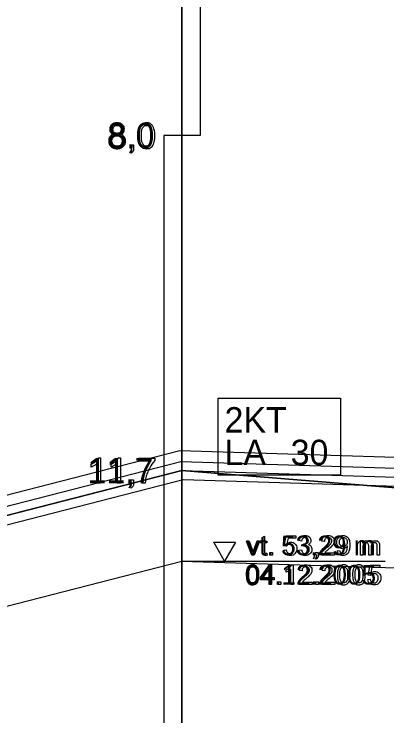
# Model space of a CAD drawing. Extents: x 532503 to 539665, y 6557663 to 6561526.
# Drawn here: x 539120.8 to 539203.1, y 6560193.4 to 6560348.5 of the extents above; entities that cross this region are included whole.
import ezdxf

# ---------------------------------------------------------------- set-up
doc = ezdxf.new("R2010")
doc.units = 0
for name, color, linetype in [('Default', 7, 'Continuous'), ('GEOLPUNKT', 7, 'Continuous'), ('illumineerimisjooned', 7, 'Continuous'), ('PIIR', 7, 'Continuous'), ('Plokid', 7, 'Continuous'), ('Proovid', 7, 'Continuous'), ('Täide', 7, 'Continuous'), ('Veetase', 7, 'Continuous'), ('VORMISTUS', 7, 'Continuous')]:
    doc.layers.add(name, color=color, linetype=linetype)

msp = doc.modelspace()

# ---------------------------------------------------------------- linework, layer by layer
at = {"layer": 'Default'}
msp.add_lwpolyline([(539086.15, 6560154.39), (539043.61, 6560165.62), (539084.46, 6560181.6), (539039.47, 6560194.39), (539082.75, 6560211.06), (539048.93, 6560219.67), (539157.84, 6560247.67), (539318.84, 6560234.67), (539406.64, 6560222.29), (539381, 6560215.67), (539415.76, 6560203.87), (539379.64, 6560191.14), (539415.47, 6560177.81), (539386.66, 6560172)], dxfattribs=at)
at = {"layer": 'GEOLPUNKT'}
msp.add_line((539157.84, 6560481.67), (539157.84, 6560181.67), dxfattribs=at)
at = {"layer": 'illumineerimisjooned'}
msp.add_lwpolyline([(538965.4, 6560200.25), (539157.62, 6560249.68), (539319.1, 6560244.66), (539509.17, 6560200.55)], dxfattribs=at)
at = {"layer": 'PIIR'}
msp.add_lwpolyline([(538963.4, 6560197.67), (539157.84, 6560247.67), (539318.84, 6560242.67), (539511.17, 6560198.04)], dxfattribs=at)
at = {"layer": 'Plokid'}
for points in [[(538967.8, 6560203.34), (539157.35, 6560252.09), (539319.42, 6560247.05), (539506.77, 6560203.57)], [(538965.4, 6560196.12), (539158.07, 6560245.66), (539318.59, 6560240.68), (539511.17, 6560195.98)]]:
    msp.add_lwpolyline(points, dxfattribs=at)
at = {"layer": 'Proovid'}
for points in [[(539157.84, 6560463.67), (539161.84, 6560463.67), (539161.84, 6560321.67), (539157.84, 6560321.67)], [(539157.84, 6560321.67), (539153.84, 6560321.67), (539153.84, 6560181.67), (539157.84, 6560181.67)], [(539165.84, 6560263.67), (539192.84, 6560263.67), (539192.84, 6560246.67), (539165.84, 6560246.67)]]:
    msp.add_lwpolyline(points, close=True, dxfattribs=at)
for points in [[(539146.39, 6560318.87), (539146.39, 6560319.65), (539147.17, 6560319.65), (539147.17, 6560318.87)], [(539146.54, 6560317.76), (539146.35, 6560318.05)], [(539146.78, 6560318.87), (539146.39, 6560318.87)], [(539139.89, 6560244.87), (539139.2, 6560244.87), (539139.2, 6560249.25)], [(539139.89, 6560244.87), (539139.2, 6560244.87), (539139.2, 6560249.25)], [(539139.45, 6560250.49), (539139.89, 6560250.49), (539139.89, 6560244.87)], [(539139.45, 6560250.49), (539139.89, 6560250.49), (539139.89, 6560244.87)], [(539144.24, 6560244.87), (539143.55, 6560244.87), (539143.55, 6560249.25)], [(539144.24, 6560244.87), (539143.55, 6560244.87), (539143.55, 6560249.25)], [(539143.79, 6560250.49), (539144.24, 6560250.49), (539144.24, 6560244.87)], [(539143.79, 6560250.49), (539144.24, 6560250.49), (539144.24, 6560244.87)], [(539148.22, 6560249.74), (539148.22, 6560250.4), (539151.84, 6560250.4), (539151.84, 6560249.86)], [(539148.22, 6560249.74), (539148.22, 6560250.4), (539151.84, 6560250.4), (539151.84, 6560249.86)], [(539150.96, 6560249.74), (539148.22, 6560249.74)], [(539150.96, 6560249.74), (539148.22, 6560249.74)], [(539137.83, 6560248.42), (539137.83, 6560249.09)], [(539137.83, 6560248.42), (539137.83, 6560249.09)], [(539142.18, 6560248.42), (539142.18, 6560249.09)], [(539142.18, 6560248.42), (539142.18, 6560249.09)], [(539146.37, 6560244.87), (539146.37, 6560245.65), (539147.15, 6560245.65), (539147.15, 6560244.87)], [(539146.37, 6560244.87), (539146.37, 6560245.65), (539147.15, 6560245.65), (539147.15, 6560244.87)], [(539146.76, 6560244.87), (539146.37, 6560244.87)], [(539146.76, 6560244.87), (539146.37, 6560244.87)], [(539149.71, 6560244.87), (539149, 6560244.87)], [(539149.71, 6560244.87), (539149, 6560244.87)], [(539146.52, 6560243.76), (539146.32, 6560244.05)], [(539146.52, 6560243.76), (539146.32, 6560244.05)]]:
    msp.add_lwpolyline(points, dxfattribs=at)
for points in [[(539142.74, 6560321.91), (539142.3, 6560322.07), (539142.1, 6560322.36), (539141.89, 6560322.65), (539141.89, 6560323.05), (539141.89, 6560323.66), (539142.33, 6560324.08), (539142.77, 6560324.49), (539143.5, 6560324.49), (539144.23, 6560324.49), (539144.67, 6560324.07), (539145.12, 6560323.64), (539145.12, 6560323.03), (539145.12, 6560322.64), (539144.92, 6560322.35), (539144.71, 6560322.07), (539144.29, 6560321.91), (539144.81, 6560321.74), (539145.08, 6560321.37), (539145.35, 6560320.99), (539145.35, 6560320.47), (539145.35, 6560319.75), (539144.84, 6560319.27), (539144.34, 6560318.78), (539143.51, 6560318.78), (539142.68, 6560318.78), (539142.17, 6560319.27), (539141.66, 6560319.76), (539141.66, 6560320.49), (539141.66, 6560321.04), (539141.94, 6560321.41), (539142.22, 6560321.78), (539142.74, 6560321.91)], [(539142.6, 6560323.07), (539142.6, 6560322.68), (539142.85, 6560322.43), (539143.1, 6560322.17), (539143.51, 6560322.17), (539143.91, 6560322.17), (539144.16, 6560322.42), (539144.41, 6560322.67), (539144.41, 6560323.04), (539144.41, 6560323.41), (539144.15, 6560323.67), (539143.89, 6560323.93), (539143.51, 6560323.93), (539143.11, 6560323.93), (539142.86, 6560323.68), (539142.6, 6560323.42), (539142.6, 6560323.07)], [(539148.19, 6560321.63), (539148.19, 6560322.62), (539148.4, 6560323.23), (539148.6, 6560323.84), (539149.01, 6560324.16), (539149.41, 6560324.49), (539150.02, 6560324.49), (539150.47, 6560324.49), (539150.81, 6560324.31), (539151.15, 6560324.13), (539151.37, 6560323.79), (539151.59, 6560323.45), (539151.72, 6560322.95), (539151.84, 6560322.46), (539151.84, 6560321.63), (539151.84, 6560320.65), (539151.64, 6560320.04), (539151.44, 6560319.43), (539151.04, 6560319.11), (539150.63, 6560318.78), (539150.02, 6560318.78), (539149.21, 6560318.78), (539148.75, 6560319.35), (539148.19, 6560320.06), (539148.19, 6560321.63)], [(539148.9, 6560321.63), (539148.9, 6560320.25), (539149.22, 6560319.8), (539149.55, 6560319.34), (539150.02, 6560319.34), (539150.49, 6560319.34), (539150.81, 6560319.8), (539151.13, 6560320.25), (539151.13, 6560321.63), (539151.13, 6560323.01), (539150.81, 6560323.47), (539150.49, 6560323.92), (539150.01, 6560323.92), (539149.54, 6560323.92), (539149.26, 6560323.52), (539148.9, 6560323.01), (539148.9, 6560321.63)], [(539142.37, 6560320.49), (539142.37, 6560320.19), (539142.51, 6560319.92), (539142.65, 6560319.64), (539142.92, 6560319.49), (539143.2, 6560319.34), (539143.51, 6560319.34), (539144.01, 6560319.34), (539144.32, 6560319.66), (539144.64, 6560319.97), (539144.64, 6560320.46), (539144.64, 6560320.96), (539144.31, 6560321.29), (539143.99, 6560321.61), (539143.49, 6560321.61), (539143.01, 6560321.61), (539142.69, 6560321.29), (539142.37, 6560320.97), (539142.37, 6560320.49)], [(539146.35, 6560318.05), (539146.56, 6560318.15), (539146.67, 6560318.34), (539146.77, 6560318.52), (539146.78, 6560318.87)], [(539147.17, 6560318.87), (539147.17, 6560318.44), (539147.02, 6560318.17), (539146.87, 6560317.91), (539146.54, 6560317.76)], [(539137.83, 6560249.09), (539138.4, 6560249.36), (539138.83, 6560249.74), (539139.27, 6560250.13), (539139.45, 6560250.49)], [(539139.2, 6560249.25), (539138.95, 6560249.01), (539138.55, 6560248.78), (539138.15, 6560248.54), (539137.83, 6560248.42)], [(539142.18, 6560249.09), (539142.75, 6560249.36), (539143.18, 6560249.74), (539143.62, 6560250.13), (539143.79, 6560250.49)], [(539143.55, 6560249.25), (539143.3, 6560249.01), (539142.9, 6560248.78), (539142.5, 6560248.54), (539142.18, 6560248.42)], [(539149, 6560244.87), (539149.01, 6560245.53), (539149.26, 6560246.47), (539149.51, 6560247.4), (539149.97, 6560248.27), (539150.44, 6560249.14), (539150.96, 6560249.74)], [(539151.84, 6560249.86), (539151.31, 6560249.29), (539150.78, 6560248.35), (539150.26, 6560247.41), (539149.97, 6560246.41), (539149.77, 6560245.71), (539149.71, 6560244.87)], [(539146.32, 6560244.05), (539146.54, 6560244.15), (539146.65, 6560244.34), (539146.75, 6560244.52), (539146.76, 6560244.87)], [(539147.15, 6560244.87), (539147.15, 6560244.44), (539147, 6560244.17), (539146.85, 6560243.91), (539146.52, 6560243.76)]]:
    msp.add_open_spline(points, degree=3, dxfattribs=at)
at = {"layer": 'Täide'}
for points in [[(539386.66, 6560172), (539415.47, 6560177.81), (539379.64, 6560191.14), (539415.76, 6560203.87), (539381, 6560215.67), (539406.64, 6560222.29), (539318.84, 6560234.67), (539157.84, 6560247.67), (539048.93, 6560219.67), (539082.75, 6560211.06), (539039.47, 6560194.39), (539084.46, 6560181.6), (539043.61, 6560165.62), (539086.15, 6560154.39)], [(539086.15, 6560154.39), (539043.61, 6560165.62), (539084.46, 6560181.6), (539039.47, 6560194.39), (539082.75, 6560211.06), (539048.93, 6560219.67), (539157.84, 6560247.67), (539318.84, 6560234.67), (539406.64, 6560222.29), (539381, 6560215.67), (539415.76, 6560203.87), (539379.64, 6560191.14), (539415.47, 6560177.81), (539386.66, 6560172)]]:
    msp.add_lwpolyline(points, dxfattribs=at)
at = {"layer": 'Veetase'}
msp.add_lwpolyline([(538934.54, 6560174.06), (538963.4, 6560177.67), (539157.84, 6560227.67), (539318.84, 6560222.67), (539569.62, 6560164.47), (539585.37, 6560162.26)], dxfattribs=at)
at = {"layer": 'VORMISTUS'}
msp.add_line((539157.84, 6560227.67), (539202.72, 6560227.67), dxfattribs=at)
for points in [[(539175.53, 6560229.88), (539175.53, 6560231.68), (539175.14, 6560231.68), (539175.14, 6560232.09), (539175.53, 6560232.09), (539175.53, 6560232.87), (539176.06, 6560233.19), (539176.06, 6560232.09), (539176.59, 6560232.09), (539176.59, 6560231.68), (539176.06, 6560231.68), (539176.06, 6560229.85)], [(539180.9, 6560230.94), (539180.41, 6560231.01), (539180.82, 6560233.23), (539182.97, 6560233.23), (539182.97, 6560232.72), (539181.25, 6560232.72), (539181.02, 6560231.56)], [(539184.25, 6560232.08), (539183.72, 6560232.18)], [(539173.28, 6560228.96), (539172.09, 6560232.09), (539172.65, 6560232.09), (539173.32, 6560230.22)], [(539173.72, 6560230.18), (539174.41, 6560232.09), (539174.96, 6560232.09), (539173.77, 6560228.96), (539173.28, 6560228.96)], [(539184.72, 6560231.01), (539184.77, 6560231.47)], [(539189.27, 6560231.99), (539188.73, 6560232.05)], [(539197.23, 6560228.96), (539197.23, 6560232.09), (539197.71, 6560232.09), (539197.71, 6560231.65)], [(539197.76, 6560230.58), (539197.76, 6560228.96), (539197.23, 6560228.96)], [(539199.62, 6560230.78), (539199.62, 6560228.96), (539199.09, 6560228.96), (539199.09, 6560230.99)], [(539201.48, 6560231.11), (539201.48, 6560228.96), (539200.95, 6560228.96), (539200.95, 6560230.93)], [(539176.59, 6560229.43), (539176.66, 6560228.97)], [(539177.26, 6560228.96), (539177.26, 6560229.56), (539177.86, 6560229.56), (539177.86, 6560228.96), (539177.26, 6560228.96)], [(539180.31, 6560230.09), (539180.87, 6560230.14)], [(539183.67, 6560230.11), (539184.2, 6560230.18)], [(539187.31, 6560228.96), (539187.31, 6560229.56), (539187.91, 6560229.56), (539187.91, 6560228.96)], [(539191.48, 6560229.47), (539191.48, 6560228.96), (539188.63, 6560228.96)], [(539189.37, 6560229.47), (539191.48, 6560229.47)], [(539192.13, 6560229.96), (539192.64, 6560230.01)], [(539187.42, 6560228.11), (539187.27, 6560228.33)], [(539187.61, 6560228.96), (539187.31, 6560228.96)], [(539177.07, 6560222.48), (539177.07, 6560223.52), (539175.2, 6560223.52), (539175.2, 6560224), (539177.17, 6560226.8), (539177.6, 6560226.8), (539177.6, 6560224), (539178.19, 6560224), (539178.19, 6560223.52), (539177.6, 6560223.52), (539177.6, 6560222.48), (539177.07, 6560222.48)], [(539177.07, 6560224), (539177.07, 6560225.95), (539175.72, 6560224), (539177.07, 6560224)], [(539182.06, 6560226.82), (539182.4, 6560226.82), (539182.4, 6560222.48)], [(539199.45, 6560224.46), (539198.95, 6560224.53), (539199.37, 6560226.75), (539201.52, 6560226.75), (539201.52, 6560226.24), (539199.79, 6560226.24), (539199.56, 6560225.08)], [(539180.81, 6560225.22), (539180.81, 6560225.73)], [(539182.4, 6560222.48), (539181.87, 6560222.48), (539181.87, 6560225.86)], [(539184.34, 6560225.51), (539183.79, 6560225.57)], [(539189.37, 6560225.51), (539188.82, 6560225.57)], [(539179.03, 6560222.48), (539179.03, 6560223.08), (539179.63, 6560223.08), (539179.63, 6560222.48), (539179.03, 6560222.48)], [(539186.55, 6560222.99), (539186.55, 6560222.48), (539183.69, 6560222.48)], [(539184.43, 6560222.99), (539186.55, 6560222.99)], [(539187.41, 6560222.48), (539187.41, 6560223.08), (539188.01, 6560223.08), (539188.01, 6560222.48), (539187.41, 6560222.48)], [(539191.58, 6560222.99), (539191.58, 6560222.48), (539188.72, 6560222.48)], [(539189.46, 6560222.99), (539191.58, 6560222.99)], [(539198.86, 6560223.61), (539199.41, 6560223.66)]]:
    msp.add_lwpolyline(points, dxfattribs=at)
msp.add_lwpolyline([(539167.26, 6560231.81), (539169.65, 6560231.81), (539167.26, 6560227.67), (539164.87, 6560231.81)], close=True, dxfattribs=at)
for points in [[(539183.72, 6560232.18), (539183.82, 6560232.71), (539184.16, 6560233), (539184.51, 6560233.3), (539185.02, 6560233.3), (539185.38, 6560233.3), (539185.67, 6560233.15), (539185.97, 6560232.99), (539186.13, 6560232.73), (539186.29, 6560232.47), (539186.29, 6560232.18), (539186.29, 6560231.9), (539186.14, 6560231.67), (539185.99, 6560231.44), (539185.69, 6560231.3), (539186.08, 6560231.21), (539186.29, 6560230.94), (539186.5, 6560230.66), (539186.5, 6560230.24), (539186.5, 6560229.67), (539186.09, 6560229.28), (539185.67, 6560228.89), (539185.04, 6560228.89), (539184.47, 6560228.89), (539184.1, 6560229.23), (539183.72, 6560229.57), (539183.67, 6560230.11)], [(539184.77, 6560231.47), (539184.83, 6560231.47), (539184.86, 6560231.47), (539185.2, 6560231.47), (539185.47, 6560231.64), (539185.74, 6560231.82), (539185.74, 6560232.19), (539185.74, 6560232.48), (539185.54, 6560232.67), (539185.35, 6560232.86), (539185.03, 6560232.86), (539184.72, 6560232.86), (539184.52, 6560232.67), (539184.31, 6560232.47), (539184.25, 6560232.08)], [(539188.63, 6560228.96), (539188.62, 6560229.15), (539188.69, 6560229.33), (539188.8, 6560229.62), (539189.04, 6560229.9), (539189.28, 6560230.19), (539189.73, 6560230.56), (539190.44, 6560231.14), (539190.68, 6560231.47), (539190.93, 6560231.81), (539190.93, 6560232.11), (539190.93, 6560232.43), (539190.7, 6560232.64), (539190.48, 6560232.86), (539190.12, 6560232.86), (539189.74, 6560232.86), (539189.51, 6560232.63), (539189.28, 6560232.4), (539189.27, 6560231.99)], [(539188.73, 6560232.05), (539188.78, 6560232.66), (539189.15, 6560232.98), (539189.51, 6560233.3), (539190.13, 6560233.3), (539190.75, 6560233.3), (539191.11, 6560232.95), (539191.48, 6560232.61), (539191.48, 6560232.1), (539191.48, 6560231.84), (539191.37, 6560231.59), (539191.26, 6560231.34), (539191.02, 6560231.06), (539190.77, 6560230.79), (539190.2, 6560230.3), (539189.73, 6560229.9), (539189.59, 6560229.76), (539189.45, 6560229.62), (539189.37, 6560229.47)], [(539192.64, 6560230.01), (539192.71, 6560229.65), (539192.89, 6560229.49), (539193.07, 6560229.32), (539193.36, 6560229.32), (539193.6, 6560229.32), (539193.79, 6560229.44), (539193.97, 6560229.55), (539194.09, 6560229.73), (539194.2, 6560229.92), (539194.28, 6560230.24), (539194.36, 6560230.56), (539194.36, 6560230.89), (539194.36, 6560230.92), (539194.36, 6560231), (539194.2, 6560230.74), (539193.93, 6560230.58), (539193.65, 6560230.43), (539193.33, 6560230.43), (539192.79, 6560230.43), (539192.42, 6560230.82), (539192.05, 6560231.2), (539192.05, 6560231.84), (539192.05, 6560232.5), (539192.44, 6560232.9), (539192.83, 6560233.3), (539193.41, 6560233.3), (539193.83, 6560233.3), (539194.18, 6560233.07), (539194.53, 6560232.84), (539194.71, 6560232.42), (539194.89, 6560232), (539194.89, 6560231.21), (539194.89, 6560230.38), (539194.71, 6560229.89), (539194.53, 6560229.4), (539194.18, 6560229.15), (539193.82, 6560228.89), (539193.35, 6560228.89), (539192.84, 6560228.89), (539192.52, 6560229.17), (539192.2, 6560229.45), (539192.13, 6560229.96)], [(539194.3, 6560231.87), (539194.3, 6560232.32), (539194.06, 6560232.59), (539193.82, 6560232.86), (539193.48, 6560232.86), (539193.12, 6560232.86), (539192.86, 6560232.57), (539192.6, 6560232.28), (539192.6, 6560231.82), (539192.6, 6560231.41), (539192.85, 6560231.15), (539193.09, 6560230.89), (539193.46, 6560230.89), (539193.83, 6560230.89), (539194.07, 6560231.15), (539194.3, 6560231.41), (539194.3, 6560231.87)], [(539197.71, 6560231.65), (539197.85, 6560231.88), (539198.1, 6560232.02), (539198.34, 6560232.16), (539198.66, 6560232.16), (539199, 6560232.16), (539199.23, 6560232.02), (539199.45, 6560231.87), (539199.54, 6560231.61), (539199.91, 6560232.16), (539200.51, 6560232.16), (539200.97, 6560232.16), (539201.23, 6560231.9), (539201.48, 6560231.65), (539201.48, 6560231.11)], [(539181.02, 6560231.56), (539181.4, 6560231.83), (539181.83, 6560231.83), (539182.4, 6560231.83), (539182.79, 6560231.44), (539183.18, 6560231.04), (539183.18, 6560230.43), (539183.18, 6560229.84), (539182.83, 6560229.41), (539182.42, 6560228.89), (539181.7, 6560228.89), (539181.11, 6560228.89), (539180.74, 6560229.22), (539180.36, 6560229.55), (539180.31, 6560230.09)], [(539180.87, 6560230.14), (539180.93, 6560229.73), (539181.15, 6560229.53), (539181.38, 6560229.32), (539181.7, 6560229.32), (539182.08, 6560229.32), (539182.35, 6560229.61), (539182.61, 6560229.9), (539182.61, 6560230.38), (539182.61, 6560230.84), (539182.36, 6560231.1), (539182.11, 6560231.36), (539181.69, 6560231.36), (539181.43, 6560231.36), (539181.23, 6560231.24), (539181.02, 6560231.13), (539180.9, 6560230.94)], [(539184.2, 6560230.18), (539184.29, 6560229.72), (539184.51, 6560229.53), (539184.73, 6560229.33), (539185.05, 6560229.33), (539185.42, 6560229.33), (539185.68, 6560229.59), (539185.94, 6560229.85), (539185.94, 6560230.23), (539185.94, 6560230.59), (539185.7, 6560230.83), (539185.46, 6560231.07), (539185.09, 6560231.07), (539184.94, 6560231.07), (539184.72, 6560231.01)], [(539199.09, 6560230.99), (539199.09, 6560231.35), (539198.96, 6560231.52), (539198.83, 6560231.7), (539198.54, 6560231.7), (539198.31, 6560231.7), (539198.12, 6560231.58), (539197.93, 6560231.47), (539197.85, 6560231.24), (539197.76, 6560231.01), (539197.76, 6560230.58)], [(539200.95, 6560230.93), (539200.95, 6560231.25), (539200.89, 6560231.39), (539200.84, 6560231.53), (539200.71, 6560231.62), (539200.57, 6560231.7), (539200.39, 6560231.7), (539200.06, 6560231.7), (539199.84, 6560231.48), (539199.62, 6560231.26), (539199.62, 6560230.78)], [(539173.32, 6560230.22), (539173.43, 6560229.91), (539173.52, 6560229.59), (539173.59, 6560229.83), (539173.72, 6560230.18)], [(539176.66, 6560228.97), (539176.44, 6560228.92), (539176.26, 6560228.92), (539175.97, 6560228.92), (539175.82, 6560229.01), (539175.66, 6560229.1), (539175.59, 6560229.25), (539175.53, 6560229.4), (539175.53, 6560229.88)], [(539176.06, 6560229.85), (539176.06, 6560229.62), (539176.08, 6560229.55), (539176.11, 6560229.49), (539176.18, 6560229.45), (539176.24, 6560229.41), (539176.36, 6560229.41), (539176.44, 6560229.41), (539176.59, 6560229.43)], [(539187.27, 6560228.33), (539187.44, 6560228.41), (539187.52, 6560228.55), (539187.6, 6560228.69), (539187.61, 6560228.96)], [(539187.91, 6560228.96), (539187.91, 6560228.63), (539187.79, 6560228.42), (539187.68, 6560228.22), (539187.42, 6560228.11)], [(539172.02, 6560224.61), (539172.02, 6560225.38), (539172.18, 6560225.85), (539172.33, 6560226.31), (539172.64, 6560226.57), (539172.95, 6560226.82), (539173.43, 6560226.82), (539173.77, 6560226.82), (539174.04, 6560226.68), (539174.3, 6560226.54), (539174.47, 6560226.27), (539174.64, 6560226.01), (539174.74, 6560225.63), (539174.83, 6560225.25), (539174.83, 6560224.61), (539174.83, 6560223.85), (539174.68, 6560223.38), (539174.52, 6560222.92), (539174.21, 6560222.66), (539173.9, 6560222.41), (539173.43, 6560222.41), (539172.8, 6560222.41), (539172.45, 6560222.85), (539172.02, 6560223.4), (539172.02, 6560224.61)], [(539172.57, 6560224.61), (539172.57, 6560223.55), (539172.81, 6560223.19), (539173.06, 6560222.84), (539173.43, 6560222.84), (539173.79, 6560222.84), (539174.04, 6560223.2), (539174.29, 6560223.55), (539174.29, 6560224.61), (539174.29, 6560225.68), (539174.04, 6560226.03), (539173.79, 6560226.38), (539173.42, 6560226.38), (539173.06, 6560226.38), (539172.84, 6560226.07), (539172.57, 6560225.68), (539172.57, 6560224.61)], [(539180.81, 6560225.73), (539181.25, 6560225.94), (539181.59, 6560226.24), (539181.92, 6560226.54), (539182.06, 6560226.82)], [(539183.69, 6560222.48), (539183.69, 6560222.67), (539183.75, 6560222.85), (539183.86, 6560223.14), (539184.1, 6560223.42), (539184.34, 6560223.71), (539184.8, 6560224.08), (539185.5, 6560224.66), (539185.75, 6560224.99), (539185.99, 6560225.33), (539185.99, 6560225.63), (539185.99, 6560225.95), (539185.77, 6560226.16), (539185.54, 6560226.38), (539185.18, 6560226.38), (539184.8, 6560226.38), (539184.57, 6560226.15), (539184.34, 6560225.92), (539184.34, 6560225.51)], [(539183.79, 6560225.57), (539183.85, 6560226.18), (539184.21, 6560226.5), (539184.58, 6560226.82), (539185.19, 6560226.82), (539185.81, 6560226.82), (539186.18, 6560226.47), (539186.54, 6560226.13), (539186.54, 6560225.62), (539186.54, 6560225.36), (539186.43, 6560225.11), (539186.33, 6560224.86), (539186.08, 6560224.58), (539185.84, 6560224.31), (539185.27, 6560223.82), (539184.79, 6560223.42), (539184.65, 6560223.28), (539184.52, 6560223.14), (539184.43, 6560222.99)], [(539188.72, 6560222.48), (539188.72, 6560222.67), (539188.78, 6560222.85), (539188.89, 6560223.14), (539189.13, 6560223.42), (539189.37, 6560223.71), (539189.83, 6560224.08), (539190.53, 6560224.66), (539190.78, 6560224.99), (539191.02, 6560225.33), (539191.02, 6560225.63), (539191.02, 6560225.95), (539190.8, 6560226.16), (539190.57, 6560226.38), (539190.21, 6560226.38), (539189.83, 6560226.38), (539189.6, 6560226.15), (539189.37, 6560225.92), (539189.37, 6560225.51)], [(539188.82, 6560225.57), (539188.88, 6560226.18), (539189.24, 6560226.5), (539189.61, 6560226.82), (539190.22, 6560226.82), (539190.85, 6560226.82), (539191.21, 6560226.47), (539191.57, 6560226.13), (539191.57, 6560225.62), (539191.57, 6560225.36), (539191.46, 6560225.11), (539191.36, 6560224.86), (539191.11, 6560224.58), (539190.87, 6560224.31), (539190.3, 6560223.82), (539189.82, 6560223.42), (539189.68, 6560223.28), (539189.55, 6560223.14), (539189.46, 6560222.99)], [(539192.15, 6560224.61), (539192.15, 6560225.38), (539192.3, 6560225.85), (539192.46, 6560226.31), (539192.77, 6560226.57), (539193.08, 6560226.82), (539193.55, 6560226.82), (539193.9, 6560226.82), (539194.16, 6560226.68), (539194.43, 6560226.54), (539194.6, 6560226.27), (539194.77, 6560226.01), (539194.86, 6560225.63), (539194.96, 6560225.25), (539194.96, 6560224.61), (539194.96, 6560223.85), (539194.81, 6560223.38), (539194.65, 6560222.92), (539194.34, 6560222.66), (539194.03, 6560222.41), (539193.55, 6560222.41), (539192.93, 6560222.41), (539192.57, 6560222.85), (539192.15, 6560223.4), (539192.15, 6560224.61)], [(539192.69, 6560224.61), (539192.69, 6560223.55), (539192.94, 6560223.19), (539193.19, 6560222.84), (539193.55, 6560222.84), (539193.92, 6560222.84), (539194.17, 6560223.2), (539194.42, 6560223.55), (539194.42, 6560224.61), (539194.42, 6560225.68), (539194.17, 6560226.03), (539193.92, 6560226.38), (539193.55, 6560226.38), (539193.18, 6560226.38), (539192.97, 6560226.07), (539192.69, 6560225.68), (539192.69, 6560224.61)], [(539195.5, 6560224.61), (539195.5, 6560225.38), (539195.66, 6560225.85), (539195.82, 6560226.31), (539196.13, 6560226.57), (539196.44, 6560226.82), (539196.91, 6560226.82), (539197.26, 6560226.82), (539197.52, 6560226.68), (539197.78, 6560226.54), (539197.95, 6560226.27), (539198.12, 6560226.01), (539198.22, 6560225.63), (539198.32, 6560225.25), (539198.32, 6560224.61), (539198.32, 6560223.85), (539198.16, 6560223.38), (539198.01, 6560222.92), (539197.69, 6560222.66), (539197.38, 6560222.41), (539196.91, 6560222.41), (539196.29, 6560222.41), (539195.93, 6560222.85), (539195.5, 6560223.4), (539195.5, 6560224.61)], [(539196.05, 6560224.61), (539196.05, 6560223.55), (539196.3, 6560223.19), (539196.55, 6560222.84), (539196.91, 6560222.84), (539197.27, 6560222.84), (539197.52, 6560223.2), (539197.77, 6560223.55), (539197.77, 6560224.61), (539197.77, 6560225.68), (539197.52, 6560226.03), (539197.27, 6560226.38), (539196.9, 6560226.38), (539196.54, 6560226.38), (539196.32, 6560226.07), (539196.05, 6560225.68), (539196.05, 6560224.61)], [(539181.87, 6560225.86), (539181.68, 6560225.68), (539181.37, 6560225.49), (539181.06, 6560225.31), (539180.81, 6560225.22)], [(539199.56, 6560225.08), (539199.95, 6560225.35), (539200.38, 6560225.35), (539200.94, 6560225.35), (539201.33, 6560224.96), (539201.72, 6560224.56), (539201.72, 6560223.95), (539201.72, 6560223.36), (539201.38, 6560222.93), (539200.96, 6560222.41), (539200.25, 6560222.41), (539199.66, 6560222.41), (539199.28, 6560222.74), (539198.91, 6560223.07), (539198.86, 6560223.61)], [(539199.41, 6560223.66), (539199.48, 6560223.25), (539199.7, 6560223.05), (539199.92, 6560222.84), (539200.24, 6560222.84), (539200.63, 6560222.84), (539200.89, 6560223.13), (539201.16, 6560223.42), (539201.16, 6560223.9), (539201.16, 6560224.36), (539200.91, 6560224.62), (539200.65, 6560224.88), (539200.24, 6560224.88), (539199.98, 6560224.88), (539199.77, 6560224.76), (539199.57, 6560224.65), (539199.45, 6560224.46)]]:
    msp.add_open_spline(points, degree=3, dxfattribs=at)

# ---------------------------------------------------------------- texts
at = {"layer": 'Proovid'}
for s, p in [('8,0', (539141.35, 6560318.87)), ('2KT', (539167.24, 6560256.07)), ('LA', (539167.24, 6560248.87)), ('30', (539181.84, 6560248.87)), ('11,7', (539136.98, 6560244.87))]:
    msp.add_text(s, height=5.6, dxfattribs=at).set_placement(p)
at = {"layer": 'VORMISTUS'}
for s, p in [('vt. 53,29 m', (539172.01, 6560228.96)), ('04.12.2005', (539171.77, 6560222.48))]:
    msp.add_text(s, height=4.32, dxfattribs=at).set_placement(p)

doc.saveas('drawing.dxf')
